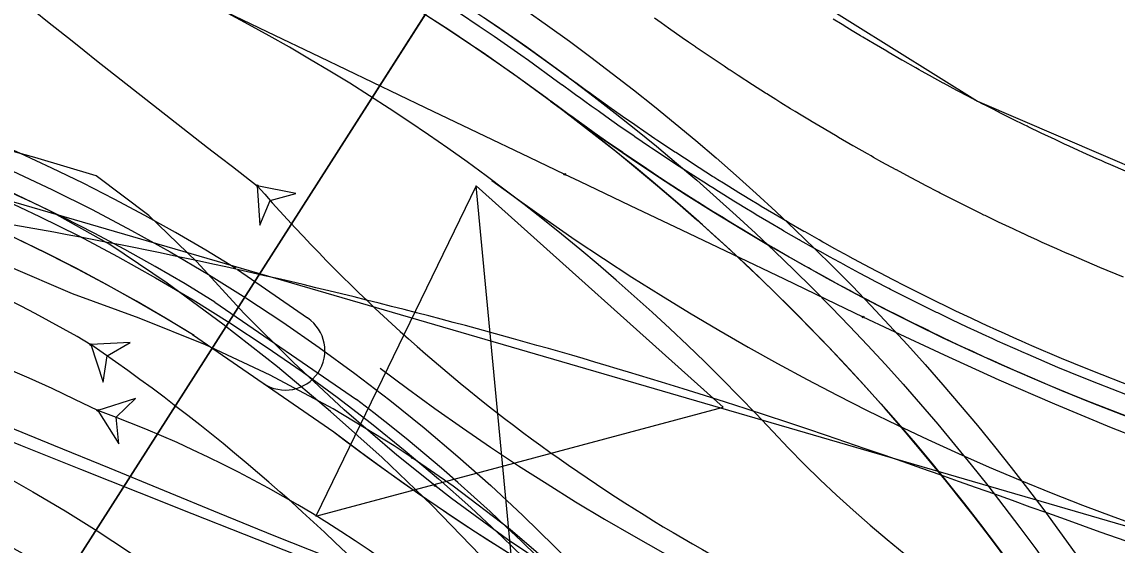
# Model space of a CAD drawing. Extents: x -70 to 701944, y -4 to 666871.
# Drawn here: x 668229.4 to 668284.9, y 656592.6 to 656619.2 of the extents above; entities that cross this region are included whole.
import ezdxf

# ---------------------------------------------------------------- set-up
doc = ezdxf.new("R2010")
doc.units = 0
for name, color, linetype in [('R_Detour', 7, 'Continuous'), ('R_Draft', 7, 'Continuous'), ('R_Horz Alg', 7, 'Continuous'), ('R_No Plot', 7, 'Continuous'), ('R_Proposed Road', 7, 'Continuous'), ('R_Striping', 7, 'Continuous'), ('T_Vehicle Path Lt Major', 7, 'Continuous'), ('T_Vehicle Path Lt Minor', 7, 'Continuous'), ('T_Vehicle Path Rt', 7, 'Continuous')]:
    doc.layers.add(name, color=color, linetype=linetype)

msp = doc.modelspace()

# ---------------------------------------------------------------- linework, layer by layer
at = {"layer": 'R_Detour'}
msp.add_line((668311.422, 656715.923), (668230.492, 656589.185), dxfattribs=at)
msp.add_lwpolyline([(668256.039, 656573.125), (668252.464, 656610.849), (668244.339, 656594.101), (668264.976, 656599.629), (668252.464, 656610.849)], dxfattribs=at)
at = {"layer": 'R_Draft'}
msp.add_line((668172.645, 656626.45), (668364.455, 656570.591), dxfattribs=at)
msp.add_circle((668190.665, 656526.816), 79, dxfattribs=at)
for centre, radius, start, end in [((668190.665, 656526.816), 110, 359.04923, 53.41156), ((668328.355, 656712.295), 126, 233.41156, 283.06162)]:
    msp.add_arc(centre, radius, start, end, dxfattribs=at)
msp.add_open_spline([(668503.194, 656560.733), (668456.494, 656569.755), (668425.895, 656581.268), (668346.175, 656570.408), (668185.597, 656628.505), (667984.836, 656548.033), (667888.169, 656554.095), (667835.431, 656560.72), (667768.499, 656569.635)], degree=2, dxfattribs=at)
at = {"layer": 'R_Horz Alg'}
for centre, radius, start, end in [((668328.355, 656712.295), 121, 233.41156, 283.4007), ((668190.665, 656526.816), 74, 357.41608, 177.41608)]:
    msp.add_arc(centre, radius, start, end, dxfattribs=at)
at = {"layer": 'R_No Plot'}
msp.add_line((668239.221, 656604.959), (668246.387, 656600.021), dxfattribs=at)
for points in [[(668138.341, 656636.472), (668156.403, 656643.383), (668170.133, 656646.567), (668182.548, 656648.044), (668191.737, 656648.311), (668202.698, 656647.718), (668212.367, 656646.362), (668220.664, 656644.552), (668233.742, 656640.423), (668240.056, 656637.818), (668245.802, 656635.083), (668256.056, 656629.219), (668190.665, 656526.812)], [(668190.665, 656526.812), (668256.061, 656629.216), (668263.089, 656624.371), (668277.862, 656615.132), (668292.637, 656608.789), (668306.35, 656605.034), (668317.167, 656603.37)]]:
    msp.add_lwpolyline(points, close=True, dxfattribs=at)
for radius in [113, 111.5, 110, 93, 91.5]:
    msp.add_circle((668190.665, 656526.816), radius, dxfattribs=at)
msp.add_arc((668190.665, 656526.816), 92, 58.14387, 126.627, dxfattribs=at)
at = {"layer": 'R_Proposed Road'}
for points in [[(668256.225, 656615.144), (668255.991, 656615.318), (668254.531, 656616.377), (668254.152, 656616.646), (668252.806, 656617.582), (668252.044, 656618.099), (668251.059, 656618.754), (668249.904, 656619.503)], [(668256.826, 656615.944), (668256.821, 656615.947), (668256.585, 656616.122), (668255.111, 656617.191), (668254.729, 656617.463), (668253.371, 656618.407), (668252.602, 656618.929), (668251.608, 656619.59)], [(668257.124, 656616.345), (668257.119, 656616.349), (668256.882, 656616.524), (668255.402, 656617.598), (668255.018, 656617.871), (668253.654, 656618.82), (668252.881, 656619.344)], [(668285.253, 656606.217), (668284.056, 656606.712), (668282.618, 656607.326), (668282.315, 656607.459), (668282.103, 656607.552), (668281.882, 656607.65), (668281.146, 656607.98), (668280.908, 656608.088), (668280.408, 656608.318), (668280.174, 656608.425), (668280.167, 656608.429), (668279.669, 656608.661), (668278.93, 656609.012), (668278.247, 656609.341), (668278.19, 656609.369), (668278.028, 656609.448), (668277.45, 656609.733), (668276.711, 656610.103), (668276.644, 656610.137), (668276.345, 656610.289), (668275.971, 656610.48), (668275.88, 656610.527), (668275.232, 656610.864), (668275.073, 656610.947), (668274.494, 656611.254), (668274.46, 656611.272), (668273.756, 656611.651), (668273.736, 656611.662), (668273.019, 656612.054), (668272.595, 656612.29), (668272.468, 656612.361), (668272.283, 656612.464), (668271.601, 656612.851), (668271.549, 656612.88), (668270.816, 656613.302), (668270.748, 656613.342), (668270.085, 656613.731), (668269.477, 656614.093), (668269.356, 656614.166), (668268.921, 656614.429), (668268.628, 656614.607), (668268.387, 656614.755), (668267.903, 656615.054), (668267.643, 656615.216), (668267.37, 656615.387), (668267.18, 656615.507), (668267.115, 656615.549), (668266.459, 656615.966), (668265.742, 656616.432), (668265.329, 656616.702), (668265.283, 656616.733), (668265.026, 656616.903), (668264.409, 656617.315), (668264.314, 656617.379), (668263.605, 656617.862), (668263.566, 656617.888), (668263.22, 656618.127), (668262.899, 656618.35), (668262.196, 656618.843), (668261.825, 656619.107), (668261.496, 656619.342)], [(668285.99, 656611.322), (668284.615, 656611.91), (668284.325, 656612.037), (668284.123, 656612.126), (668283.912, 656612.22), (668283.207, 656612.536), (668282.98, 656612.639), (668282.501, 656612.858), (668282.278, 656612.961), (668282.271, 656612.964), (668281.795, 656613.187), (668281.088, 656613.522), (668280.435, 656613.837), (668280.381, 656613.864), (668280.226, 656613.939), (668279.673, 656614.212), (668278.966, 656614.566), (668278.902, 656614.598), (668278.616, 656614.743), (668278.259, 656614.927), (668278.172, 656614.971), (668277.552, 656615.293), (668277.4, 656615.373), (668276.846, 656615.667), (668276.814, 656615.684), (668276.14, 656616.046), (668276.121, 656616.056), (668275.436, 656616.432), (668275.029, 656616.657), (668274.908, 656616.725), (668274.732, 656616.823), (668274.079, 656617.193), (668274.03, 656617.221), (668273.329, 656617.625), (668273.263, 656617.663), (668272.63, 656618.035), (668272.048, 656618.381), (668271.932, 656618.451), (668271.516, 656618.702), (668271.236, 656618.873), (668271.006, 656619.014), (668270.543, 656619.3)], [(668286.243, 656600.461), (668284.174, 656601.262), (668283.371, 656601.585), (668282.121, 656602.101), (668280.621, 656602.743), (668280.304, 656602.881), (668280.084, 656602.978), (668279.853, 656603.08), (668279.084, 656603.425), (668278.836, 656603.538), (668278.314, 656603.777), (668278.07, 656603.89), (668278.063, 656603.893), (668277.543, 656604.136), (668276.771, 656604.502), (668276.059, 656604.845), (668276, 656604.874), (668275.83, 656604.957), (668275.228, 656605.254), (668274.455, 656605.641), (668274.385, 656605.676), (668274.074, 656605.835), (668273.684, 656606.034), (668273.589, 656606.083), (668272.912, 656606.435), (668272.747, 656606.522), (668272.142, 656606.842), (668272.107, 656606.861), (668271.372, 656607.256), (668271.351, 656607.267), (668270.603, 656607.677), (668270.16, 656607.923), (668270.027, 656607.997), (668269.835, 656608.105), (668269.122, 656608.508), (668269.069, 656608.539), (668268.304, 656608.98), (668268.232, 656609.021), (668267.541, 656609.427), (668266.906, 656609.805), (668266.779, 656609.881), (668266.326, 656610.155), (668266.02, 656610.341), (668265.768, 656610.495), (668265.263, 656610.808), (668264.992, 656610.977), (668264.707, 656611.156), (668264.509, 656611.281), (668264.44, 656611.324), (668263.757, 656611.76), (668263.007, 656612.245), (668262.577, 656612.528), (668262.529, 656612.56), (668262.261, 656612.737), (668261.616, 656613.168), (668261.517, 656613.235), (668260.777, 656613.738), (668260.737, 656613.766), (668260.376, 656614.014), (668260.04, 656614.247), (668259.307, 656614.763), (668258.919, 656615.038), (668258.577, 656615.283), (668258.251, 656615.518), (668257.985, 656615.712), (668257.851, 656615.81), (668257.578, 656616.01), (668257.128, 656616.342), (668257.126, 656616.344)], [(668286.07, 656600.002), (668283.993, 656600.807), (668283.187, 656601.131), (668281.931, 656601.649), (668280.425, 656602.293), (668280.107, 656602.432), (668279.886, 656602.53), (668279.654, 656602.633), (668278.882, 656602.979), (668278.633, 656603.092), (668278.109, 656603.332), (668277.864, 656603.445), (668277.857, 656603.449), (668277.335, 656603.692), (668276.56, 656604.06), (668275.845, 656604.405), (668275.785, 656604.434), (668275.615, 656604.517), (668275.01, 656604.815), (668274.234, 656605.204), (668274.164, 656605.239), (668273.851, 656605.398), (668273.459, 656605.599), (668273.364, 656605.648), (668272.685, 656606.001), (668272.519, 656606.088), (668271.911, 656606.41), (668271.876, 656606.428), (668271.138, 656606.826), (668271.118, 656606.837), (668270.366, 656607.248), (668269.921, 656607.495), (668269.788, 656607.569), (668269.595, 656607.677), (668268.879, 656608.083), (668268.825, 656608.113), (668268.057, 656608.556), (668267.986, 656608.598), (668267.291, 656609.005), (668266.654, 656609.384), (668266.527, 656609.461), (668266.071, 656609.736), (668265.765, 656609.923), (668265.512, 656610.078), (668265.004, 656610.392), (668264.732, 656610.562), (668264.446, 656610.741), (668264.247, 656610.867), (668264.178, 656610.91), (668263.492, 656611.348), (668262.739, 656611.835), (668262.307, 656612.119), (668262.259, 656612.151), (668261.99, 656612.329), (668261.343, 656612.761), (668261.243, 656612.828), (668260.5, 656613.334), (668260.459, 656613.362), (668260.097, 656613.611), (668259.76, 656613.845), (668259.024, 656614.363), (668258.635, 656614.639), (668258.291, 656614.886), (668257.964, 656615.122), (668257.697, 656615.316), (668257.562, 656615.414), (668257.288, 656615.615), (668256.836, 656615.948), (668256.834, 656615.95)], [(668285.714, 656599.057), (668283.62, 656599.868), (668282.806, 656600.195), (668281.541, 656600.718), (668280.022, 656601.368), (668279.701, 656601.508), (668279.478, 656601.606), (668279.244, 656601.71), (668278.466, 656602.059), (668278.214, 656602.173), (668277.686, 656602.415), (668277.439, 656602.529), (668277.431, 656602.533), (668276.905, 656602.778), (668276.124, 656603.149), (668275.403, 656603.497), (668275.342, 656603.526), (668275.171, 656603.61), (668274.561, 656603.911), (668273.779, 656604.302), (668273.708, 656604.338), (668273.392, 656604.498), (668272.997, 656604.701), (668272.901, 656604.75), (668272.216, 656605.106), (668272.049, 656605.194), (668271.436, 656605.518), (668271.401, 656605.537), (668270.656, 656605.938), (668270.636, 656605.949), (668269.878, 656606.364), (668269.429, 656606.613), (668269.295, 656606.688), (668269.1, 656606.797), (668268.379, 656607.205), (668268.324, 656607.236), (668267.55, 656607.683), (668267.478, 656607.725), (668266.777, 656608.136), (668266.135, 656608.518), (668266.006, 656608.595), (668265.547, 656608.873), (668265.238, 656609.061), (668264.983, 656609.218), (668264.471, 656609.534), (668264.196, 656609.705), (668263.908, 656609.886), (668263.707, 656610.013), (668263.638, 656610.057), (668262.946, 656610.498), (668262.187, 656610.99), (668261.751, 656611.275), (668261.703, 656611.308), (668261.431, 656611.487), (668260.779, 656611.924), (668260.678, 656611.991), (668259.929, 656612.501), (668259.888, 656612.529), (668259.523, 656612.781), (668259.183, 656613.017), (668258.44, 656613.538), (668258.048, 656613.817), (668257.701, 656614.066), (668257.371, 656614.304), (668257.102, 656614.499), (668256.966, 656614.599), (668256.69, 656614.801), (668256.234, 656615.137), (668256.232, 656615.139)]]:
    msp.add_lwpolyline(points, dxfattribs=at)
for radius in [74, 72]:
    msp.add_circle((668190.665, 656526.816), radius, dxfattribs=at)
at = {"layer": 'R_Striping'}
for p, q in [((668240.356, 656606.606), (668243.915, 656604.154)), ((668238.087, 656603.312), (668241.67, 656600.843))]:
    msp.add_line(p, q, dxfattribs=at)
for centre, radius, start, end in [((668190.665, 656526.816), 94, 58.14387, 125.7502), ((668190.665, 656526.816), 90, 58.14387, 125.44629), ((668190.665, 656526.816), 110, 17.74918, 53.41156), ((668242.792, 656602.499), 2, 235.8626, 55.7896), ((668319.069, 656695.506), 118, 232.72223, 285.33992), ((668190.665, 656526.816), 92, 158.11886, 52.72223), ((668319.069, 656695.506), 122, 232.72223, 285.33992)]:
    msp.add_arc(centre, radius, start, end, dxfattribs=at)
at = {"layer": 'T_Vehicle Path Lt Major'}
for points in [[(668266.004, 656574.544), (668265.456, 656575.442), (668263.563, 656578.397), (668261.572, 656581.286), (668259.484, 656584.107), (668257.303, 656586.856), (668255.03, 656589.53), (668252.669, 656592.126), (668250.221, 656594.642), (668247.69, 656597.073), (668245.079, 656599.418), (668242.39, 656601.674), (668239.627, 656603.839), (668236.793, 656605.909), (668233.89, 656607.882), (668230.786, 656609.613), (668227.552, 656611.145), (668224.252, 656612.528)], [(668263.379, 656584.436), (668261.238, 656585.197), (668258.63, 656586.148), (668256.059, 656587.111), (668253.523, 656588.083), (668251.023, 656589.062), (668248.555, 656590.046), (668245.986, 656591.082), (668243.366, 656592.134), (668240.723, 656593.178), (668238.064, 656594.232), (668235.394, 656595.298), (668232.433, 656596.481), (668229.389, 656597.697), (668226.334, 656598.917), (668224.19, 656599.774)]]:
    msp.add_lwpolyline(points, dxfattribs=at)
msp.add_lwpolyline([(668232.93, 656602.799), (668233.552, 656600.898), (668233.756, 656602.234), (668234.927, 656602.907)], close=True, dxfattribs=at)
msp.add_circle((668232.93, 656602.799), 0.0417, dxfattribs=at)
msp.add_circle((668232.93, 656602.799), 0.0417, dxfattribs=at)
for centre, radius, start, end in [((668195.433, 656539.086), 73.928, 59.52111, 79.53955), ((667711.285, 655660.902), 1063.761, 60.495867, 63.212663), ((668176.688, 656520.632), 99.572, 27.65674, 55.60878)]:
    msp.add_arc(centre, radius, start, end, dxfattribs=at)
at = {"layer": 'T_Vehicle Path Lt Minor'}
for points in [[(668249.219, 656597.071), (668248.31, 656597.666), (668245.215, 656599.543), (668242.023, 656601.25), (668238.743, 656602.782), (668235.385, 656604.135), (668232.008, 656605.377), (668228.771, 656606.758), (668225.486, 656608.021), (668222.157, 656609.164), (668218.789, 656610.185), (668215.385, 656611.083), (668211.951, 656611.858), (668208.491, 656612.507), (668205.01, 656613.03), (668201.512, 656613.427), (668198.002, 656613.696), (668194.484, 656613.838), (668190.964, 656613.852), (668187.445, 656613.738), (668183.933, 656613.497), (668181.83, 656613.291)], [(668276.878, 656554.001), (668276.321, 656557.472), (668275.636, 656560.919), (668274.824, 656564.339), (668273.641, 656567.707), (668272.126, 656570.993), (668270.437, 656574.192), (668268.576, 656577.296), (668266.551, 656580.295), (668264.367, 656583.181), (668262.031, 656585.945), (668259.548, 656588.579), (668256.927, 656591.075), (668254.175, 656593.426), (668251.3, 656595.625), (668249.219, 656597.071)]]:
    msp.add_lwpolyline(points, dxfattribs=at)
msp.add_lwpolyline([(668233.283, 656599.465), (668234.355, 656597.777), (668234.222, 656599.121), (668235.191, 656600.063)], close=True, dxfattribs=at)
for centre in [(668233.283, 656599.465), (668233.283, 656599.465), (668249.219, 656597.071), (668249.219, 656597.071)]:
    msp.add_circle(centre, 0.0417, dxfattribs=at)
for centre, radius, start, end in [((668192.342, 656516.852), 92.201, 63.6382, 113.9636), ((668212.005, 656541.271), 61.962, 19.19096, 69.91518)]:
    msp.add_arc(centre, radius, start, end, dxfattribs=at)
at = {"layer": 'T_Vehicle Path Rt'}
msp.add_line((668238.087, 656603.312), (668245.253, 656598.374), dxfattribs=at)
for points in [[(668256.95, 656611.429), (668255.163, 656612.285), (668252.55, 656613.535), (668249.898, 656614.805), (668247.23, 656616.082), (668244.55, 656617.365), (668241.86, 656618.653), (668238.985, 656620.029), (668236.08, 656621.42), (668233.167, 656622.814), (668230.761, 656624.547)], [(668250.368, 656595.658), (668248.442, 656597.205), (668245.765, 656599.503), (668243.179, 656601.904), (668240.688, 656604.402), (668238.295, 656606.996), (668235.87, 656609.352), (668233.201, 656611.348), (668230.102, 656612.279), (668226.954, 656613.151), (668224.094, 656613.876)], [(668272.069, 656604.197), (668270.708, 656604.845), (668268.077, 656606.111), (668265.47, 656607.366), (668262.873, 656608.606), (668260.287, 656609.832), (668257.718, 656611.061), (668256.95, 656611.429)], [(668257.606, 656586.85), (668255.694, 656587.615), (668252.976, 656588.714), (668250.277, 656589.826), (668247.591, 656590.941), (668244.912, 656592.043), (668242.224, 656593.118), (668239.455, 656594.251), (668236.671, 656595.392), (668233.872, 656596.539), (668231.06, 656597.691), (668228.123, 656598.895), (668225.008, 656600.172), (668221.885, 656601.451), (668218.765, 656602.755), (668215.723, 656604.26), (668215.418, 656604.409)], [(668287.261, 656597.565), (668284.646, 656598.592), (668281.785, 656599.777), (668278.966, 656601.006), (668276.183, 656602.269), (668273.436, 656603.55), (668272.069, 656604.197)], [(668267.795, 656585.151), (668266.184, 656585.766), (668263.045, 656587.355), (668259.977, 656589.096), (668256.978, 656590.954), (668254.053, 656592.927), (668251.206, 656595.011), (668250.368, 656595.658)]]:
    msp.add_lwpolyline(points, dxfattribs=at)
msp.add_lwpolyline([(668241.365, 656610.854), (668241.488, 656608.858), (668242.021, 656610.099), (668243.325, 656610.456)], close=True, dxfattribs=at)
for centre in [(668256.95, 656611.429), (668256.95, 656611.429), (668241.365, 656610.854), (668241.365, 656610.854), (668272.069, 656604.197), (668272.069, 656604.197), (668250.368, 656595.658), (668250.368, 656595.658)]:
    msp.add_circle(centre, 0.0417, dxfattribs=at)
for centre, radius, start, end in [((668190.665, 656526.816), 105, 42.97363, 125.73365), ((668648.97, 657141.995), 669.517, 230.321799, 232.496893), ((668190.665, 656526.816), 90, 58.14387, 126.627), ((668083.822, 656333.752), 296.675, 60.45319, 69.17619), ((668306.537, 656667.563), 86.39, 221.02781, 245.40583), ((668319.069, 656695.506), 122, 232.72223, 254.90939), ((668312.271, 656640.111), 61.204, 222.97363, 289.80891)]:
    msp.add_arc(centre, radius, start, end, dxfattribs=at)

doc.saveas('drawing.dxf')
